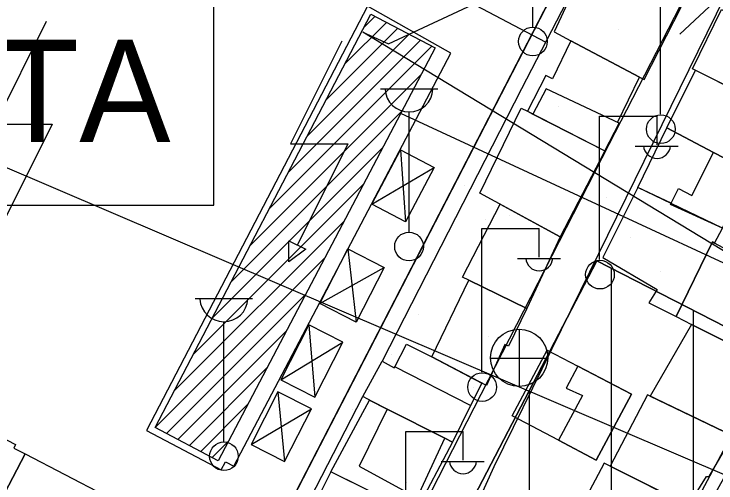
# Model space of a CAD drawing. Extents: x 417997 to 421451, y 4451742 to 4455216.
# Drawn here: x 419242 to 419327.7, y 4452546.3 to 4452603.5 of the extents above; entities that cross this region are included whole.
import ezdxf

# ---------------------------------------------------------------- set-up
doc = ezdxf.new("R2010")
doc.units = 0
for name, color, linetype in [('ADA', 7, 'Continuous'), ('B_Betonzemin', 7, 'Continuous'), ('B_Ins_Halinde', 7, 'Continuous'), ('B_Mesken', 7, 'Continuous'), ('B_Sundurma', 7, 'Continuous'), ('B_Teras', 7, 'Continuous'), ('B_Trafo', 7, 'Continuous'), ('Default', 7, 'Continuous'), ('Hat_ENH', 7, 'Continuous'), ('LJ_SEMBOL', 7, 'Continuous'), ('PL_AYA_PARK_DINLENME', 7, 'Continuous'), ('PL_KON_MEV_350', 7, 'Continuous'), ('PL_TA_K_TRAFO', 7, 'Continuous'), ('S_Cad_Sok_Lambasi', 7, 'Continuous'), ('S_Elektrik_Diregi', 7, 'Continuous'), ('S_Rogar_Kapagi', 7, 'Continuous'), ('S_Serare', 7, 'Continuous'), ('Sinir_Duvar_tek_tarafa_ait', 7, 'Continuous'), ('Sinir_Tel_bir_taraf', 7, 'Continuous'), ('TA_ENH_154', 7, 'Continuous'), ('TA_ENH_KORUMA', 7, 'Continuous'), ('TA_ENH_TARAMA', 7, 'Continuous'), ('TR_ORTAYOGUNKONUT', 7, 'Continuous'), ('TR_PARKALANI', 7, 'Continuous'), ('Yol_Sose', 7, 'Continuous')]:
    doc.layers.add(name, color=color, linetype=linetype)

# ---------------------------------------------------------------- blocks, each defined once
blk = doc.blocks.new('POINT_DISPLAY')
at = {"layer": 'Default'}
blk.add_line((0, 0), (0, 0), dxfattribs=at)

msp = doc.modelspace()

# ---------------------------------------------------------------- linework, layer by layer
at = {"layer": 'ADA'}
for p, q in [((419327.559, 4452644.431), (419257.467, 4452508.431)), ((419327.559, 4452644.431), (419257.467, 4452508.431)), ((419274.9, 4452499.971), (419313.103, 4452573.362)), ((419274.9, 4452499.971), (419313.103, 4452573.362)), ((419313.103, 4452573.362), (419336.659, 4452561.311)), ((419313.103, 4452573.362), (419336.659, 4452561.311))]:
    msp.add_line(p, q, dxfattribs=at)
at = {"layer": 'B_Betonzemin'}
msp.add_lwpolyline([(419258.15, 4452552.667), (419267.248, 4452547.862), (419267.774, 4452548.838), (419268.795, 4452548.311), (419295.304, 4452598.708), (419285.118, 4452604.471)], close=True, dxfattribs=at)
at = {"layer": 'B_Ins_Halinde'}
for points in [[(419210.494, 4452544.539), (419219.861, 4452562.556), (419242.169, 4452550.957), (419241.942, 4452550.521), (419243.314, 4452549.807), (419240.325, 4452544.058), (419239.728, 4452544.369), (419237.342, 4452539.781), (419235.893, 4452540.534), (419232.714, 4452534.42), (419224.482, 4452538.699), (419223.896, 4452537.571)], [(419237.342, 4452539.781), (419239.728, 4452544.369), (419240.325, 4452544.058), (419243.314, 4452549.807), (419262.708, 4452539.724), (419256.469, 4452527.724), (419237.604, 4452537.532), (419238.468, 4452539.195)]]:
    msp.add_lwpolyline(points, close=True, dxfattribs=at)
at = {"layer": 'B_Mesken'}
for points in [[(419307.91, 4452601.333), (419309.936, 4452600.231), (419318.334, 4452595.798), (419318.886, 4452595.495), (419323.395, 4452604.315), (419322.82, 4452604.678), (419312.499, 4452610.178), (419312.103, 4452610.345)], [(419336.065, 4452591.147), (419324.804, 4452596.817), (419328.341, 4452604.063), (419332.608, 4452601.817), (419339.088, 4452598.336), (419335.608, 4452591.381)], [(419315.625, 4452590.275), (419318.334, 4452595.798), (419309.936, 4452600.231), (419307.678, 4452595.573), (419306.865, 4452596.006), (419304.653, 4452591.642), (419305.316, 4452591.282), (419314.066, 4452586.792), (419315.821, 4452590.183)], [(419321.665, 4452589.603), (419325.172, 4452596.632), (419336.065, 4452591.147), (419334.798, 4452589.018), (419334.076, 4452589.382), (419331.528, 4452584.44), (419327.352, 4452586.606)], [(419298.84, 4452581.633), (419303.884, 4452592.009), (419304.653, 4452591.642), (419314.066, 4452586.792), (419308.647, 4452576.29)], [(419322.177, 4452580.393), (419318.111, 4452582.33), (419321.665, 4452589.603), (419327.352, 4452586.606), (419331.528, 4452584.44), (419331.873, 4452584.278), (419328.43, 4452577.349), (419322.104, 4452580.243)], [(419327.478, 4452575.515), (419328.43, 4452577.349), (419331.873, 4452584.278), (419335.636, 4452582.505), (419335.384, 4452582.039), (419343.735, 4452578.35), (419339.272, 4452569.168)], [(419318.111, 4452582.33), (419313.831, 4452573.789), (419320.464, 4452569.895), (419319.464, 4452568.251), (419322.807, 4452566.583), (419327.213, 4452575.685), (419327.478, 4452575.515), (419328.43, 4452577.349)], [(419308.647, 4452576.29), (419304.577, 4452567.566), (419297.488, 4452571.027), (419296.723, 4452571.361), (419301.302, 4452580.292)], [(419327.478, 4452575.515), (419327.213, 4452575.685), (419322.807, 4452566.583), (419324.658, 4452565.607), (419334.574, 4452560.629), (419339.272, 4452569.168)], [(419292.956, 4452561.657), (419297.488, 4452571.027), (419304.577, 4452567.566), (419302.346, 4452562.96), (419301.871, 4452563.165), (419299.661, 4452558.152)], [(419329.692, 4452552.023), (419334.574, 4452560.629), (419324.658, 4452565.607), (419319.601, 4452556.849)], [(419297.677, 4452555.736), (419295.472, 4452551.25), (419294.535, 4452551.725), (419287.51, 4452555.284), (419285.764, 4452556.168), (419284.566, 4452556.807), (419286.891, 4452561.127), (419288.358, 4452560.322), (419288.472, 4452560.457), (419289.863, 4452563.217), (419292.956, 4452561.657), (419299.091, 4452558.45)], [(419308.416, 4452551.499), (419302.786, 4452554.451), (419307.031, 4452562.467), (419310.792, 4452560.537), (419317.323, 4452557.108), (419313.032, 4452549.047)], [(419314.737, 4452548.305), (419324.314, 4452543.51), (419326.493, 4452547.046), (419326.809, 4452547.067), (419329.692, 4452552.023), (419319.28, 4452557.003)], [(419280.621, 4452547.604), (419285.374, 4452556.376), (419287.51, 4452555.284), (419294.535, 4452551.725), (419295.472, 4452551.25), (419290.9, 4452542.522)], [(419314.737, 4452548.305), (419314.02, 4452548.679), (419309.332, 4452539.843), (419313.969, 4452537.503), (419320.178, 4452534.223), (419325.084, 4452543.107), (419324.314, 4452543.51), (419318.901, 4452546.22)], [(419280.621, 4452547.604), (419276.084, 4452538.526), (419281.578, 4452536.029), (419286.615, 4452533.642), (419287.432, 4452533.308), (419291.646, 4452542.153)]]:
    msp.add_lwpolyline(points, close=True, dxfattribs=at)
at = {"layer": 'B_Sundurma'}
for p, q in [((419289.153, 4452586.932), (419289.771, 4452578.121)), ((419285.654, 4452580.29), (419293.271, 4452584.763)), ((419282.713, 4452574.843), (419283.745, 4452565.891)), ((419279.3, 4452568.16), (419287.157, 4452572.575)), ((419277.941, 4452565.57), (419278.675, 4452556.748)), ((419274.528, 4452558.856), (419282.088, 4452563.461)), ((419274.176, 4452557.394), (419274.996, 4452548.891)), ((419270.909, 4452550.968), (419278.262, 4452555.316))]:
    msp.add_line(p, q, dxfattribs=at)
for points in [[(419285.654, 4452580.29), (419289.153, 4452586.932), (419293.271, 4452584.763), (419289.771, 4452578.121)], [(419279.3, 4452568.16), (419282.713, 4452574.843), (419287.157, 4452572.575), (419283.745, 4452565.891)], [(419277.941, 4452565.57), (419274.528, 4452558.856), (419278.675, 4452556.748), (419282.088, 4452563.461)], [(419274.176, 4452557.394), (419270.909, 4452550.968), (419274.996, 4452548.891), (419278.262, 4452555.316)]]:
    msp.add_lwpolyline(points, close=True, dxfattribs=at)
at = {"layer": 'B_Teras'}
for points in [[(419305.316, 4452591.282), (419314.066, 4452586.792), (419315.821, 4452590.183), (419306.911, 4452594.38)], [(419328.43, 4452577.349), (419322.104, 4452580.243), (419323.061, 4452582.208), (419324.71, 4452581.366), (419327.352, 4452586.606), (419331.528, 4452584.44), (419331.873, 4452584.278)], [(419299.091, 4452558.45), (419297.677, 4452555.736), (419288.472, 4452560.457), (419289.863, 4452563.217), (419292.956, 4452561.657)], [(419313.032, 4452549.047), (419317.323, 4452557.108), (419310.792, 4452560.537), (419309.362, 4452557.835), (419311.367, 4452556.926), (419308.416, 4452551.499)], [(419287.51, 4452555.284), (419284.097, 4452548.334), (419291.181, 4452544.444), (419294.535, 4452551.725)]]:
    msp.add_lwpolyline(points, close=True, dxfattribs=at)
at = {"layer": 'B_Trafo'}
for p, q in [((419284.728, 4452601.908), (419286.026, 4452603.207)), ((419282.408, 4452597.467), (419287.419, 4452602.478)), ((419280.087, 4452593.025), (419288.811, 4452601.749)), ((419277.767, 4452588.584), (419290.203, 4452601.02)), ((419273.127, 4452579.701), (419292.988, 4452599.562)), ((419275.447, 4452584.143), (419291.596, 4452600.291)), ((419270.807, 4452575.26), (419291.707, 4452596.16)), ((419268.487, 4452570.818), (419289.354, 4452591.685)), ((419266.167, 4452566.377), (419287, 4452587.21)), ((419263.847, 4452561.936), (419284.646, 4452582.735)), ((419261.527, 4452557.494), (419282.292, 4452578.26)), ((419259.207, 4452553.053), (419279.939, 4452573.785)), ((419260.594, 4452552.319), (419277.585, 4452569.31)), ((419261.981, 4452551.585), (419275.231, 4452564.834)), ((419263.369, 4452550.851), (419272.877, 4452560.359)), ((419264.756, 4452550.117), (419270.523, 4452555.884)), ((419266.143, 4452549.383), (419268.17, 4452551.409))]:
    msp.add_line(p, q, dxfattribs=at)
msp.add_lwpolyline([(419259.207, 4452553.053), (419285.539, 4452603.462), (419293.387, 4452599.353), (419266.895, 4452548.985)], close=True, dxfattribs=at)
at = {"layer": 'Hat_ENH'}
msp.add_lwpolyline([(419643.501, 4452631.847), (419357.517, 4452559.702), (419289.183, 4452591.36)], dxfattribs=at)
at = {"layer": 'LJ_SEMBOL'}
msp.add_lwpolyline([(419236.338, 4452580.179), (419266.338, 4452580.179), (419266.338, 4452610.179), (419236.338, 4452610.179)], close=True, dxfattribs=at)
msp.add_lwpolyline([(419236.338, 4452580.179), (419266.338, 4452580.179), (419266.338, 4452610.179), (419236.338, 4452610.179)], close=True, dxfattribs=at)
at = {"layer": 'PL_AYA_PARK_DINLENME'}
msp.add_lwpolyline([(419356.186, 4452596.266), (419336.659, 4452561.311), (419313.103, 4452573.362), (419274.9, 4452499.971), (419257.467, 4452508.431), (419327.559, 4452644.431), (419335.23, 4452614.666)], close=True, dxfattribs=at)
msp.add_lwpolyline([(419356.186, 4452596.266), (419336.659, 4452561.311), (419313.103, 4452573.362), (419274.9, 4452499.971), (419257.467, 4452508.431), (419327.559, 4452644.431), (419335.23, 4452614.666)], close=True, dxfattribs=at)
at = {"layer": 'PL_KON_MEV_350'}
msp.add_lwpolyline([(419336.659, 4452561.311), (419301.406, 4452498.205), (419287.533, 4452493.841), (419274.9, 4452499.971), (419313.103, 4452573.362)], close=True, dxfattribs=at)
at = {"layer": 'PL_TA_K_TRAFO'}
msp.add_lwpolyline([(419327.559, 4452644.431), (419257.467, 4452508.431), (419192.427, 4452539.993), (419189.687, 4452541.536), (419187.154, 4452543.4), (419184.867, 4452545.558), (419182.859, 4452547.978), (419181.16, 4452550.624), (419179.795, 4452553.457), (419178.784, 4452556.434), (419178.143, 4452559.513), (419177.881, 4452562.646), (419178.001, 4452565.789), (419178.502, 4452568.893), (419179.376, 4452571.914), (419180.612, 4452574.805), (419182.189, 4452577.526), (419184.085, 4452580.034), (419241.764, 4452647.385)], dxfattribs=at)
msp.add_lwpolyline([(419327.559, 4452644.431), (419257.467, 4452508.431), (419192.427, 4452539.993), (419189.687, 4452541.536), (419187.154, 4452543.4), (419184.867, 4452545.558), (419182.859, 4452547.978), (419181.16, 4452550.624), (419179.795, 4452553.457), (419178.784, 4452556.434), (419178.143, 4452559.513), (419177.881, 4452562.646), (419178.001, 4452565.789), (419178.502, 4452568.893), (419179.376, 4452571.914), (419180.612, 4452574.805), (419182.189, 4452577.526), (419184.085, 4452580.034), (419241.764, 4452647.385)], dxfattribs=at)
at = {"layer": 'S_Cad_Sok_Lambasi'}
for p, q in [((419305.303, 4452601.888), (419305.303, 4452616.564)), ((419286.682, 4452594.366), (419293.682, 4452594.366)), ((419290.182, 4452576.866), (419290.182, 4452591.541)), ((419264.086, 4452568.774), (419271.086, 4452568.774)), ((419267.586, 4452551.274), (419267.586, 4452565.949))]:
    msp.add_line(p, q, dxfattribs=at)
for centre in [(419305.303, 4452600.138), (419290.182, 4452575.116), (419267.586, 4452549.524)]:
    msp.add_circle(centre, 1.75, dxfattribs=at)
for centre in [(419290.182, 4452594.47), (419267.586, 4452568.878)]:
    msp.add_arc(centre, 2.929, 183.298, 356.90719, dxfattribs=at)
at = {"layer": 'S_Elektrik_Diregi'}
for p, q in [((419320.887, 4452591.276), (419320.887, 4452608.777)), ((419313.454, 4452573.522), (419313.454, 4452591.022)), ((419313.454, 4452591.022), (419320.454, 4452591.022)), ((419320.454, 4452587.522), (419320.454, 4452591.022)), ((419317.794, 4452587.382), (419323.044, 4452587.382)), ((419299.076, 4452559.803), (419299.076, 4452577.303)), ((419299.076, 4452577.303), (419306.076, 4452577.303)), ((419306.076, 4452573.803), (419306.076, 4452577.303)), ((419303.416, 4452573.663), (419308.666, 4452573.663)), ((419289.778, 4452535.035), (419289.778, 4452552.535)), ((419289.778, 4452552.535), (419296.778, 4452552.535)), ((419296.778, 4452549.035), (419296.778, 4452552.535)), ((419294.118, 4452548.895), (419299.368, 4452548.895))]:
    msp.add_line(p, q, dxfattribs=at)
for centre in [(419320.923, 4452589.441), (419313.49, 4452571.687), (419299.112, 4452557.967)]:
    msp.add_circle(centre, 1.75, dxfattribs=at)
for centre in [(419320.455, 4452587.535), (419306.076, 4452573.815), (419296.779, 4452549.048)]:
    msp.add_arc(centre, 1.658, 184.83843, 355.14641, dxfattribs=at)
at = {"layer": 'S_Rogar_Kapagi'}
for p, q in [((419303.681, 4452558.01), (419303.681, 4452565.01)), ((419300.111, 4452561.475), (419307.111, 4452561.475))]:
    msp.add_line(p, q, dxfattribs=at)
msp.add_circle((419303.627, 4452561.539), 3.5, dxfattribs=at)
at = {"layer": 'S_Serare'}
for points in [[(419245.893, 4452602.587), (419239.628, 4452590.057), (419246.628, 4452590.057), (419240.433, 4452577.632)], [(419281.985, 4452600.186), (419275.72, 4452587.656), (419282.72, 4452587.656), (419276.525, 4452575.231)]]:
    msp.add_lwpolyline(points, dxfattribs=at)
msp.add_lwpolyline([(419275.51, 4452575.826), (419277.575, 4452574.811), (419275.51, 4452573.271), (419275.51, 4452574.811)], close=True, dxfattribs=at)
at = {"layer": 'Sinir_Duvar_tek_tarafa_ait'}
msp.add_lwpolyline([(419271.677, 4452531.837), (419284.566, 4452556.807)], dxfattribs=at)
at = {"layer": 'Sinir_Tel_bir_taraf'}
for points in [[(419323.988, 4452633.163), (419303.918, 4452594.345), (419286.891, 4452561.127)], [(419213.059, 4452572.11), (419218.594, 4452582.654), (419214.893, 4452584.555), (419223.248, 4452600.296), (419226.722, 4452598.51), (419238.236, 4452620.406), (419244.622, 4452632.581), (419271.258, 4452618.838), (419306.88, 4452600.073)]]:
    msp.add_lwpolyline(points, dxfattribs=at)
at = {"layer": 'TA_ENH_154'}
msp.add_lwpolyline([(421244.229, 4452871.733), (420603.453, 4452866.932), (420104.111, 4452747.147), (419709.07, 4452649.72), (419353.297, 4452559.565), (419284.532, 4452601.288), (419287.681, 4452599.871), (419484.079, 4452691.722), (419833.947, 4454863.938), (419862.826, 4455014.236)], dxfattribs=at)
msp.add_lwpolyline([(421244.229, 4452871.733), (420603.453, 4452866.932), (420104.111, 4452747.147), (419709.07, 4452649.72), (419353.297, 4452559.565), (419284.532, 4452601.288), (419287.681, 4452599.871), (419484.079, 4452691.722), (419833.947, 4454863.938), (419862.826, 4455014.236)], dxfattribs=at)
at = {"layer": 'TA_ENH_KORUMA'}
msp.add_lwpolyline([(419350.087, 4452538.117), (419219.44, 4452593.943), (419113.231, 4452667.121)], dxfattribs=at)
msp.add_lwpolyline([(419350.087, 4452538.117), (419219.44, 4452593.943), (419113.231, 4452667.121)], dxfattribs=at)
at = {"layer": 'TA_ENH_TARAMA'}
msp.add_line((419323.232, 4452601.054), (419403.6, 4452676.165), dxfattribs=at)
msp.add_line((419323.232, 4452601.054), (419403.6, 4452676.165), dxfattribs=at)
at = {"layer": 'TR_ORTAYOGUNKONUT'}
for p, q in [((419314.9, 4452522.36), (419314.9, 4452572.443)), ((419314.9, 4452522.36), (419314.9, 4452572.443)), ((419324.9, 4452540.261), (419324.9, 4452567.327)), ((419324.9, 4452540.261), (419324.9, 4452567.327)), ((419304.9, 4452504.459), (419304.9, 4452557.603)), ((419304.9, 4452504.459), (419304.9, 4452557.603))]:
    msp.add_line(p, q, dxfattribs=at)
at = {"layer": 'Yol_Sose'}
msp.add_lwpolyline([(419192.767, 4452536.103), (419192.078, 4452533.765), (419192.052, 4452532.742), (419192.095, 4452532.151), (419192.479, 4452531.309), (419193.181, 4452530.761), (419229.264, 4452513.226), (419268.95, 4452493.157), (419270.085, 4452492.994), (419270.495, 4452493.174), (419271.087, 4452493.604), (419273.827, 4452498.796), (419283.212, 4452517.952), (419290.469, 4452533.227), (419290.47, 4452533.455), (419290.447, 4452533.523), (419288.019, 4452534.646), (419287.814, 4452534.76), (419287.724, 4452534.942), (419287.725, 4452535.102), (419314.611, 4452587.616), (419332, 4452621.408)], dxfattribs=at)
msp.add_lwpolyline([(419297.477, 4452533.165), (419314.193, 4452524.78), (419314.762, 4452524.778), (419314.967, 4452524.822), (419315.058, 4452524.936), (419341.704, 4452574.847), (419347.429, 4452586.452), (419347.775, 4452587.679), (419347.892, 4452588.793), (419347.738, 4452590.318), (419347.311, 4452591.89), (419345.775, 4452595.103), (419333.024, 4452612.415), (419332.775, 4452612.711), (419332.548, 4452612.757), (419332.069, 4452612.486), (419311.112, 4452569.744), (419300.53, 4452548.237), (419294.732, 4452535.381), (419294.708, 4452535.085), (419294.844, 4452534.766), (419294.979, 4452534.425), (419295.433, 4452533.991)], close=True, dxfattribs=at)

# ---------------------------------------------------------------- block references
at = {"layer": 'TR_PARKALANI', "xscale": 0.1, "yscale": 0.10000000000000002}
for p in [(419315.699, 4452601.627), (419315.699, 4452601.627), (419321.543, 4452600.866), (419321.543, 4452600.866), (419305.903, 4452598.546), (419305.903, 4452598.546), (419322.359, 4452592.648), (419322.359, 4452592.648), (419308.434, 4452592.161), (419308.434, 4452592.161), (419307.587, 4452590.043), (419307.587, 4452590.043), (419296.943, 4452582.52), (419296.943, 4452582.52), (419314.248, 4452581.063), (419314.248, 4452581.063), (419299.476, 4452578.458), (419299.476, 4452578.458), (419302.43, 4452578.85), (419302.43, 4452578.85), (419317.202, 4452576.245), (419317.202, 4452576.245), (419320.908, 4452572.083), (419320.908, 4452572.083), (419306.136, 4452569.478), (419306.136, 4452569.478), (419291.364, 4452566.874), (419291.364, 4452566.874), (419299.825, 4452564.078), (419299.825, 4452564.078), (419288.05, 4452562.003), (419288.05, 4452562.003), (419298.025, 4452557.894), (419298.025, 4452557.894), (419283.252, 4452555.289), (419283.252, 4452555.289), (419289.913, 4452546.309), (419289.913, 4452546.309)]:
    msp.add_blockref('POINT_DISPLAY', p, dxfattribs=at)

# ---------------------------------------------------------------- texts
at = {"layer": 'LJ_SEMBOL'}
msp.add_text('TA', height=12.5, dxfattribs=at).set_placement((419239.718, 4452587.873))
msp.add_text('TA', height=12.5, dxfattribs=at).set_placement((419239.718, 4452587.873))

doc.saveas('drawing.dxf')
